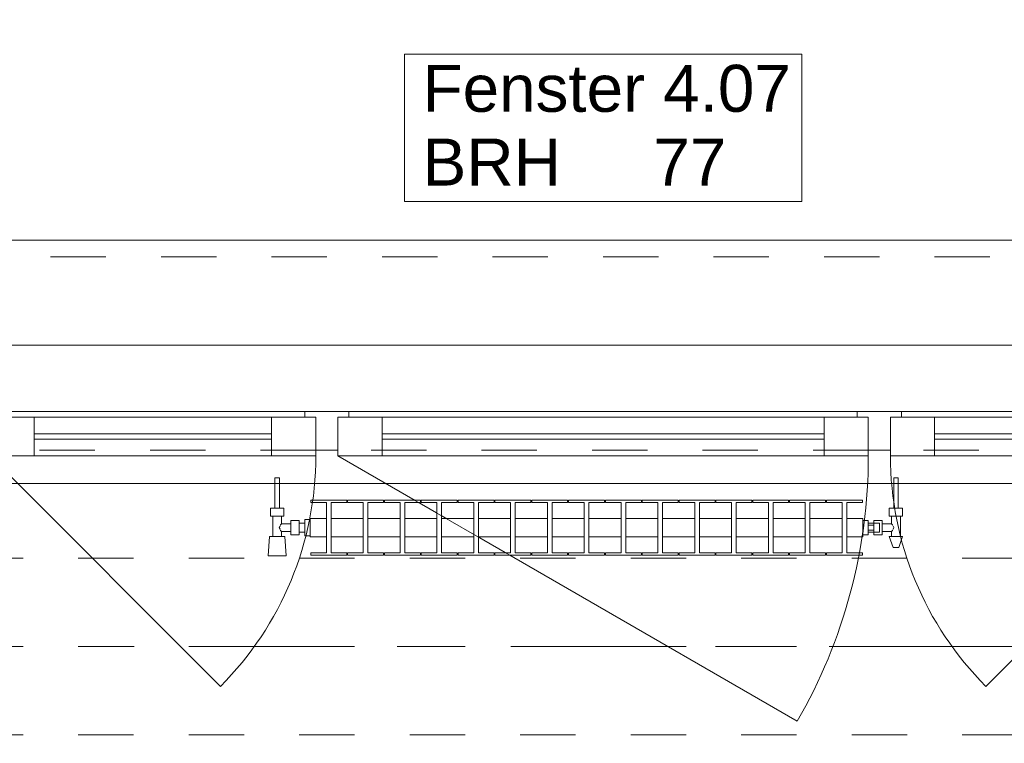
# Model space of a CAD drawing. Header units: metres. Extents: x -3.6 to 90.7, y -11.1 to 18.
# Tile 491 of 656: x 37.3 to 39.1, y 13 to 14.3. Entities that reach past the tile are written whole.
import ezdxf

# ---------------------------------------------------------------- set-up
doc = ezdxf.new("R2010")
doc.units = ezdxf.units.M
doc.header["$MEASUREMENT"] = 0
for name, pattern in [('Achse', [0.2, 0.1, -0.05, 0, -0.05]), ('Strichlinie doppelt', [0.546806, 0.264583, -0.105833, 0.070556, -0.105833]), ('Strichlinie eng', [0.115, 0.075, -0.04]), ('Untersicht', [0.1, 0.075, -0.025]), ('Wipeout_Contour', [1, 0, -1])]:
    doc.linetypes.add(name, pattern=pattern)
for name, color, linetype in [('152 - Bemaßung_ Beschriftung.Ausbau', 7, 'Continuous'), ('451 - Universal.Achsen Raster', 7, 'Continuous'), ('603 - Struktur.Bodenplatte_ Decke Roh', 7, 'Continuous'), ('604 - Struktur.Wand Aussen', 7, 'Continuous'), ('608 - Struktur.Träger', 7, 'Continuous'), ('650 - Abdeckung.Fußboden Aufbau', 7, 'Continuous'), ('801 - HKLSE.Heizung_ Klima_ Lüftung', 7, 'Continuous'), ('Neubau_653 - Abdeckung.TB Verkofferung', 7, 'Continuous')]:
    doc.layers.add(name, color=color, linetype=linetype)
doc.styles.add('ERSTELLTER_STIL_2', font='txt')
doc.dimstyles.new('ERSTELLTER_STIL__3', dxfattribs={"dimtxt": 0.1, "dimasz": 0.0532, "dimexe": 0.18, "dimexo": 0.0625, "dimgap": 0, "dimtad": 1, "dimtih": 1, "dimtoh": 1, "dimzin": 0, "dimdsep": 46, "dimtxsty": 'ERSTELLTER_STIL_2', "dimblk": 'ARROWHEAD_2', "dimblk1": 'ARROWHEAD_2', "dimblk2": 'ARROWHEAD_2', "dimcen": 0.09, "dimse1": 1, "dimse2": 1, "dimclrd": 7, "dimclre": 7, "dimclrt": 7, "dimazin": 0, "dimtfac": 1, "dimtdec": 4, "dimtmove": 0, "dimatfit": 3, "dimfxl": 1, "dimtolj": 1, "dimtzin": 0, "dimarcsym": 0})

# ---------------------------------------------------------------- blocks, each defined once
blk = doc.blocks.new('*D233')
at = {"layer": '152 - Bemaßung_ Beschriftung.Ausbau', "color": 7, "linetype": 'Continuous', "lineweight": 5}
for p, q in [((37.13, 14.8025), (37.13, 14.9075)), ((39.53, 14.8025), (39.53, 14.9075)), ((37.1502, 14.89), (37.1098, 14.82)), ((39.5502, 14.89), (39.5098, 14.82)), ((37.13, 14.855), (39.53, 14.855))]:
    blk.add_line(p, q, dxfattribs=at)
at = {"layer": '152 - Bemaßung_ Beschriftung.Ausbau', "color": 7, "lineweight": 5, "char_height": 0.1, "attachment_point": 7, "style": 'ERSTELLTER_STIL_2'}
for s, insert in [('\\A1;{\\pql;\\fArial|b0|i0|c0|p38;2,40}', (38.197, 14.875)), ('\\A1;{\\pql;\\fArial|b0|i0|c0|p38;2,01}', (38.197, 14.735))]:
    blk.add_mtext(s, dxfattribs=dict(at, insert=insert))
blk = doc.blocks.new('ARROWHEAD_2')
at = {"color": 0, "linetype": 'Continuous', "lineweight": 0}
for p, q in [((-0.378, -0.655), (0.378, 0.655)), ((0, 0), (-1, 0))]:
    blk.add_line(p, q, dxfattribs=at)
blk = doc.blocks.new('*D270')
at = {"layer": '152 - Bemaßung_ Beschriftung.Ausbau', "color": 7, "linetype": 'Continuous', "lineweight": 5}
for p, q in [((36.61, 15.3025), (36.61, 15.4075)), ((40.05, 15.3025), (40.05, 15.4075)), ((36.6302, 15.39), (36.5898, 15.32)), ((40.0702, 15.39), (40.0298, 15.32)), ((36.61, 15.355), (40.05, 15.355))]:
    blk.add_line(p, q, dxfattribs=at)
at = {"layer": '152 - Bemaßung_ Beschriftung.Ausbau', "color": 7, "lineweight": 5, "char_height": 0.1, "attachment_point": 7, "style": 'ERSTELLTER_STIL_2'}
for s, insert in [('\\A1;{\\pql;\\fArial|b0|i0|c0|p38;3,44}', (38.1211, 15.375)), ('\\A1;{\\pql;\\fArial|b0|i0|c0|p38;14}', (39.878, 15.375))]:
    blk.add_mtext(s, dxfattribs=dict(at, insert=insert))
blk = doc.blocks.new('*D309')
at = {"layer": '152 - Bemaßung_ Beschriftung.Ausbau', "color": 7, "linetype": 'Continuous', "lineweight": 5}
for p, q in [((36.68, 15.8025), (36.68, 15.9075)), ((39.98, 15.8025), (39.98, 15.9075)), ((36.7002, 15.89), (36.6598, 15.82)), ((40.0002, 15.89), (39.9598, 15.82)), ((36.68, 15.855), (39.98, 15.855))]:
    blk.add_line(p, q, dxfattribs=at)
at = {"layer": '152 - Bemaßung_ Beschriftung.Ausbau', "color": 7, "lineweight": 5, "insert": (38.197, 15.875), "char_height": 0.1, "attachment_point": 7, "style": 'ERSTELLTER_STIL_2'}
blk.add_mtext('\\A1;{\\pql;\\fArial|b0|i0|c0|p38;3,30}', dxfattribs=at)

msp = doc.modelspace()

# ---------------------------------------------------------------- linework, layer by layer
at = {"layer": '451 - Universal.Achsen Raster', "color": 160, "linetype": 'Strichlinie doppelt', "lineweight": 9, "true_color": 0x3232ff}
msp.add_line((64.935, 13.15), (-3.175, 13.15), dxfattribs=at)
at = {"layer": '603 - Struktur.Bodenplatte_ Decke Roh', "color": 7, "linetype": 'Continuous', "lineweight": 18, "flags": 128}
msp.add_lwpolyline([(-0.015, 0.005), (62.275, 0.005), (62.275, 13.695), (50.78, 13.695), (50.78, 13.455), (50.78, 13), (50.84, 13), (50.84, 8.585), (49.03, 8.585), (49.03, 8.725), (47.41, 8.725), (47.41, 13), (47.48, 13), (47.48, 13.455), (47.48, 13.695), (14.78, 13.695)], dxfattribs=at)
at = {"layer": '604 - Struktur.Wand Aussen', "color": 7, "linetype": 'Continuous', "lineweight": 9}
for p, q in [((39.43, 13.885), (37.23, 13.885)), ((37.22, 13.495), (37.6372, 13.0778)), ((39.44, 13.495), (39.0228, 13.0778))]:
    msp.add_line(p, q, dxfattribs=at)
at = {"layer": '604 - Struktur.Wand Aussen', "color": 7, "linetype": 'Strichlinie eng', "lineweight": 9}
msp.add_line((39.43, 13.855), (37.23, 13.855), dxfattribs=at)
at = {"layer": '604 - Struktur.Wand Aussen', "color": 7, "linetype": 'Continuous', "lineweight": 13}
for p, q in [((37.22, 13.565), (37.3, 13.565)), ((37.24, 13.575), (37.79, 13.575)), ((37.3, 13.565), (37.73, 13.565)), ((37.3, 13.565), (37.3, 13.495)), ((37.73, 13.495), (37.73, 13.565)), ((37.73, 13.565), (37.81, 13.565)), ((37.79, 13.565), (37.79, 13.575)), ((37.79, 13.575), (37.83, 13.575)), ((37.81, 13.565), (37.79, 13.565)), ((37.81, 13.505), (37.81, 13.565)), ((37.81, 13.565), (37.81, 13.495)), ((37.83, 13.575), (37.87, 13.575)), ((37.87, 13.565), (37.85, 13.565)), ((37.85, 13.565), (37.85, 13.505)), ((37.85, 13.495), (37.85, 13.565)), ((37.85, 13.565), (37.93, 13.565)), ((37.87, 13.575), (38.79, 13.575)), ((37.87, 13.575), (37.87, 13.565)), ((37.93, 13.565), (38.73, 13.565)), ((37.93, 13.565), (37.93, 13.495)), ((38.73, 13.495), (38.73, 13.565)), ((38.73, 13.565), (38.81, 13.565)), ((38.79, 13.565), (38.79, 13.575)), ((38.79, 13.575), (38.83, 13.575)), ((38.81, 13.565), (38.79, 13.565)), ((38.81, 13.505), (38.81, 13.565)), ((38.81, 13.565), (38.81, 13.495)), ((38.83, 13.575), (38.87, 13.575)), ((38.87, 13.565), (38.85, 13.565)), ((38.85, 13.565), (38.85, 13.505)), ((38.85, 13.495), (38.85, 13.565)), ((38.85, 13.565), (38.93, 13.565)), ((38.87, 13.575), (39.42, 13.575)), ((38.87, 13.575), (38.87, 13.565)), ((38.93, 13.565), (39.36, 13.565)), ((38.93, 13.565), (38.93, 13.495)), ((37.3, 13.535), (37.73, 13.535)), ((37.93, 13.535), (38.73, 13.535)), ((38.93, 13.535), (39.36, 13.535)), ((37.73, 13.525), (37.3, 13.525)), ((38.73, 13.525), (37.93, 13.525)), ((39.36, 13.525), (38.93, 13.525)), ((37.3, 13.495), (37.22, 13.495)), ((37.73, 13.495), (37.3, 13.495)), ((37.81, 13.495), (37.73, 13.495)), ((37.83, 13.505), (37.81, 13.505)), ((37.85, 13.505), (37.83, 13.505)), ((37.93, 13.495), (37.85, 13.495)), ((38.73, 13.495), (37.93, 13.495)), ((38.81, 13.495), (38.73, 13.495)), ((38.83, 13.505), (38.81, 13.505)), ((38.85, 13.505), (38.83, 13.505)), ((38.93, 13.495), (38.85, 13.495)), ((39.36, 13.495), (38.93, 13.495))]:
    msp.add_line(p, q, dxfattribs=at)
at = {"layer": '604 - Struktur.Wand Aussen', "color": 7, "linetype": 'Continuous', "lineweight": 9, "flags": 128}
msp.add_lwpolyline([(37.9706, 13.955), (38.6894, 13.955), (38.6894, 14.0886), (38.6894, 14.2221), (37.9706, 14.2221), (37.9706, 14.0886)], close=True, dxfattribs=at)
at = {"layer": '608 - Struktur.Träger', "color": 7, "linetype": 'Achse', "lineweight": 9}
msp.add_line((14.78, 13.15), (47.48, 13.15), dxfattribs=at)
at = {"layer": '608 - Struktur.Träger', "color": 7, "linetype": 'Untersicht', "lineweight": 13}
msp.add_line((14.78, 12.99), (47.48, 12.99), dxfattribs=at)
at = {"layer": '650 - Abdeckung.Fußboden Aufbau', "color": 7, "linetype": 'Continuous', "lineweight": 13, "flags": 128}
msp.add_lwpolyline([(39.97, 8.24), (39.97, 8.51), (40.05, 8.51), (40.05, 12.99), (39.97, 12.99), (39.97, 13.445), (36.69, 13.445), (36.69, 12.99), (36.61, 12.99), (36.61, 8.24)], dxfattribs=at)
at = {"layer": 'Neubau_653 - Abdeckung.TB Verkofferung', "color": 1, "linetype": 'Untersicht', "lineweight": 9}
msp.add_line((15.11, 13.505), (47.24, 13.505), dxfattribs=at)

# ---------------------------------------------------------------- texts
at = {"layer": '604 - Struktur.Wand Aussen', "color": 7, "lineweight": 9, "char_height": 0.085, "style": 'ERSTELLTER_STIL_2'}
for s, insert, attachment_point in [('\\A1;{\\pql;\\pt0;\\fArial|b0|i0|c0|p38;Fenster 4.07}', (38.0032, 14.1163), 7), ('\\A1;{\\pql;\\pt0;\\fArial|b0|i0|c0|p38;}', (38.5499, 14.0886), 1), ('\\A1;{\\pql;\\pt0;\\fArial|b0|i0|c0|p38;BRH}', (38.0032, 14.0691), 1), ('\\A1;{\\pql;\\pt0,0.05;\\fArial|b0|i0|c0|p38;77\\fArial|b0|i0|c0|p38;\\A1{\\H.66x;\\S^  ;}\\fArial|b0|i0|c0|p38;\\fArial|b0|i0|c0|p38;\\A1{\\H.66x;\\S^  ;}}', (38.4209, 14.0691), 1)]:
    msp.add_mtext(s, dxfattribs=dict(at, insert=insert, attachment_point=attachment_point))

# ---------------------------------------------------------------- dimensions: what is measured, and where the dimension line sits
at = {"layer": '152 - Bemaßung_ Beschriftung.Ausbau', "color": 7, "linetype": 'Continuous', "lineweight": 5}
dim = msp.add_linear_dim(base=(39.53, 14.855), p1=(37.13, 13.575), p2=(39.53, 13.575), dimstyle='ERSTELLTER_STIL__3', dxfattribs=at)
dim.commit()
dim.dimension.update_dxf_attribs({"geometry": '*D233', "text_midpoint": (38.3269, 14.925), "dimtype": 160})

# ---------------------------------------------------------------- next in the draw order: wipeouts: each hides what was drawn before it
at = {"color": 254, "linetype": 'Wipeout_Contour', "lineweight": 0, "ltscale": 9898.387919}
msp.add_wipeout([(37.8, 13.3817), (37.8, 13.3483), (37.8292, 13.3483), (37.8292, 13.3192), (37.8008, 13.3192), (37.8008, 13.315), (37.8658, 13.315), (37.8658, 13.3192), (37.8375, 13.3192), (37.8375, 13.3483), (37.8958, 13.3483), (37.8958, 13.3192), (37.8675, 13.3192), (37.8675, 13.315), (37.9325, 13.315), (37.9325, 13.3192), (37.9042, 13.3192), (37.9042, 13.3483), (37.9625, 13.3483), (37.9625, 13.3192), (37.9342, 13.3192), (37.9342, 13.315), (37.9992, 13.315), (37.9992, 13.3192), (37.9708, 13.3192), (37.9708, 13.3483), (38.0292, 13.3483), (38.0292, 13.3192), (38.0008, 13.3192), (38.0008, 13.315), (38.0658, 13.315), (38.0658, 13.3192), (38.0375, 13.3192), (38.0375, 13.3483), (38.0958, 13.3483), (38.0958, 13.3192), (38.0675, 13.3192), (38.0675, 13.315), (38.1325, 13.315), (38.1325, 13.3192), (38.1042, 13.3192), (38.1042, 13.3483), (38.1625, 13.3483), (38.1625, 13.3192), (38.1342, 13.3192), (38.1342, 13.315), (38.1992, 13.315), (38.1992, 13.3192), (38.1708, 13.3192), (38.1708, 13.3483), (38.2292, 13.3483), (38.2292, 13.3192), (38.2008, 13.3192), (38.2008, 13.315), (38.2658, 13.315), (38.2658, 13.3192), (38.2375, 13.3192), (38.2375, 13.3483), (38.2958, 13.3483), (38.2958, 13.3192), (38.2675, 13.3192), (38.2675, 13.315), (38.3325, 13.315), (38.3325, 13.3192), (38.3042, 13.3192), (38.3042, 13.3483), (38.3625, 13.3483), (38.3625, 13.3192), (38.3342, 13.3192), (38.3342, 13.315), (38.3992, 13.315), (38.3992, 13.3192), (38.3708, 13.3192), (38.3708, 13.3483), (38.4292, 13.3483), (38.4292, 13.3192), (38.4008, 13.3192), (38.4008, 13.315), (38.4658, 13.315), (38.4658, 13.3192), (38.4375, 13.3192), (38.4375, 13.3483), (38.4958, 13.3483), (38.4958, 13.3192), (38.4675, 13.3192), (38.4675, 13.315), (38.5325, 13.315), (38.5325, 13.3192), (38.5042, 13.3192), (38.5042, 13.3483), (38.5625, 13.3483), (38.5625, 13.3192), (38.5342, 13.3192), (38.5342, 13.315), (38.5992, 13.315), (38.5992, 13.3192), (38.5708, 13.3192), (38.5708, 13.3483), (38.6292, 13.3483), (38.6292, 13.3192), (38.6008, 13.3192), (38.6008, 13.315), (38.6658, 13.315), (38.6658, 13.3192), (38.6375, 13.3192), (38.6375, 13.3483), (38.6958, 13.3483), (38.6958, 13.3192), (38.6675, 13.3192), (38.6675, 13.315), (38.7325, 13.315), (38.7325, 13.3192), (38.7042, 13.3192), (38.7042, 13.3483), (38.7625, 13.3483), (38.7625, 13.3192), (38.7342, 13.3192), (38.7342, 13.315), (38.7992, 13.315), (38.7992, 13.3192), (38.7708, 13.3192), (38.7708, 13.3483), (38.8, 13.3483), (38.8, 13.3817), (38.7708, 13.3817), (38.7708, 13.4108), (38.7992, 13.4108), (38.7992, 13.415), (38.7342, 13.415), (38.7342, 13.4108), (38.7625, 13.4108), (38.7625, 13.3817), (38.7042, 13.3817), (38.7042, 13.4108), (38.7325, 13.4108), (38.7325, 13.415), (38.6675, 13.415), (38.6675, 13.4108), (38.6958, 13.4108), (38.6958, 13.3817), (38.6375, 13.3817), (38.6375, 13.4108), (38.6658, 13.4108), (38.6658, 13.415), (38.6008, 13.415), (38.6008, 13.4108), (38.6292, 13.4108), (38.6292, 13.3817), (38.5708, 13.3817), (38.5708, 13.4108), (38.5992, 13.4108), (38.5992, 13.415), (38.5342, 13.415), (38.5342, 13.4108), (38.5625, 13.4108), (38.5625, 13.3817), (38.5042, 13.3817), (38.5042, 13.4108), (38.5325, 13.4108), (38.5325, 13.415), (38.4675, 13.415), (38.4675, 13.4108), (38.4958, 13.4108), (38.4958, 13.3817), (38.4375, 13.3817), (38.4375, 13.4108), (38.4658, 13.4108), (38.4658, 13.415), (38.4008, 13.415), (38.4008, 13.4108), (38.4292, 13.4108), (38.4292, 13.3817), (38.3708, 13.3817), (38.3708, 13.4108), (38.3992, 13.4108), (38.3992, 13.415), (38.3342, 13.415), (38.3342, 13.4108), (38.3625, 13.4108), (38.3625, 13.3817), (38.3042, 13.3817), (38.3042, 13.4108), (38.3325, 13.4108), (38.3325, 13.415), (38.2675, 13.415), (38.2675, 13.4108), (38.2958, 13.4108), (38.2958, 13.3817), (38.2375, 13.3817), (38.2375, 13.4108), (38.2658, 13.4108), (38.2658, 13.415), (38.2008, 13.415), (38.2008, 13.4108), (38.2292, 13.4108), (38.2292, 13.3817), (38.1708, 13.3817), (38.1708, 13.4108), (38.1992, 13.4108), (38.1992, 13.415), (38.1342, 13.415), (38.1342, 13.4108), (38.1625, 13.4108), (38.1625, 13.3817), (38.1042, 13.3817), (38.1042, 13.4108), (38.1325, 13.4108), (38.1325, 13.415), (38.0675, 13.415), (38.0675, 13.4108), (38.0958, 13.4108), (38.0958, 13.3817), (38.0375, 13.3817), (38.0375, 13.4108), (38.0658, 13.4108), (38.0658, 13.415), (38.0008, 13.415), (38.0008, 13.4108), (38.0292, 13.4108), (38.0292, 13.3817), (37.9708, 13.3817), (37.9708, 13.4108), (37.9992, 13.4108), (37.9992, 13.415), (37.9342, 13.415), (37.9342, 13.4108), (37.9625, 13.4108), (37.9625, 13.3817), (37.9042, 13.3817), (37.9042, 13.4108), (37.9325, 13.4108), (37.9325, 13.415), (37.8675, 13.415), (37.8675, 13.4108), (37.8958, 13.4108), (37.8958, 13.3817), (37.8375, 13.3817), (37.8375, 13.4108), (37.8658, 13.4108), (37.8658, 13.415), (37.8008, 13.415), (37.8008, 13.4108), (37.8292, 13.4108), (37.8292, 13.3817)], dxfattribs=at).dxf.layer = '801 - HKLSE.Heizung_ Klima_ Lüftung'

# ---------------------------------------------------------------- next in the draw order: linework, layer by layer
at = {"layer": '604 - Struktur.Wand Aussen', "color": 7, "linetype": 'Continuous', "lineweight": 9}
msp.add_line((37.85, 13.495), (38.6814, 13.015), dxfattribs=at)
at = {"layer": '801 - HKLSE.Heizung_ Klima_ Lüftung', "color": 7, "linetype": 'Continuous', "lineweight": 5}
for p, q in [((37.8292, 13.4108), (37.8292, 13.3192)), ((37.8375, 13.3192), (37.8375, 13.4108)), ((37.8375, 13.4108), (37.8658, 13.4108)), ((37.8658, 13.4108), (37.8658, 13.415)), ((37.8675, 13.415), (37.8675, 13.4108)), ((37.9325, 13.415), (37.8675, 13.415)), ((37.8675, 13.415), (37.8675, 13.4108)), ((37.8675, 13.4108), (37.8958, 13.4108)), ((37.8958, 13.4108), (37.8958, 13.3192)), ((37.9042, 13.3192), (37.9042, 13.4108)), ((37.9042, 13.4108), (37.9325, 13.4108)), ((37.9325, 13.4108), (37.9325, 13.415)), ((37.9325, 13.4108), (37.9325, 13.415)), ((37.9992, 13.415), (37.9342, 13.415)), ((37.9342, 13.415), (37.9342, 13.4108)), ((37.9342, 13.4108), (37.9625, 13.4108)), ((37.9625, 13.4108), (37.9625, 13.3192)), ((37.9708, 13.3192), (37.9708, 13.4108)), ((37.9708, 13.4108), (37.9992, 13.4108)), ((37.9992, 13.4108), (37.9992, 13.415)), ((37.9992, 13.4108), (37.9992, 13.415)), ((38.0658, 13.415), (38.0008, 13.415)), ((38.0008, 13.415), (38.0008, 13.4108)), ((38.0008, 13.4108), (38.0292, 13.4108)), ((38.0292, 13.4108), (38.0292, 13.3192)), ((38.0375, 13.3192), (38.0375, 13.4108)), ((38.0375, 13.4108), (38.0658, 13.4108)), ((38.0658, 13.4108), (38.0658, 13.415)), ((38.0675, 13.415), (38.0675, 13.4108)), ((38.1325, 13.415), (38.0675, 13.415)), ((38.0675, 13.415), (38.0675, 13.4108)), ((38.0675, 13.4108), (38.0958, 13.4108)), ((38.0958, 13.4108), (38.0958, 13.3192)), ((38.1042, 13.3192), (38.1042, 13.4108)), ((38.1042, 13.4108), (38.1325, 13.4108)), ((38.1325, 13.4108), (38.1325, 13.415)), ((38.1325, 13.4108), (38.1325, 13.415)), ((38.1992, 13.415), (38.1342, 13.415)), ((38.1342, 13.415), (38.1342, 13.4108)), ((38.1342, 13.4108), (38.1625, 13.4108)), ((38.1625, 13.4108), (38.1625, 13.3192)), ((38.1708, 13.3192), (38.1708, 13.4108)), ((38.1708, 13.4108), (38.1992, 13.4108)), ((38.1992, 13.4108), (38.1992, 13.415)), ((38.2008, 13.415), (38.2008, 13.4108)), ((38.2658, 13.415), (38.2008, 13.415)), ((38.2008, 13.415), (38.2008, 13.4108)), ((38.2008, 13.4108), (38.2292, 13.4108)), ((38.2292, 13.4108), (38.2292, 13.3192)), ((38.2375, 13.3192), (38.2375, 13.4108)), ((38.2375, 13.4108), (38.2658, 13.4108)), ((38.2658, 13.4108), (38.2658, 13.415)), ((38.3325, 13.415), (38.2675, 13.415)), ((38.2675, 13.415), (38.2675, 13.4108)), ((38.2675, 13.4108), (38.2958, 13.4108)), ((38.2958, 13.4108), (38.2958, 13.3192)), ((38.3042, 13.3192), (38.3042, 13.4108)), ((38.3042, 13.4108), (38.3325, 13.4108)), ((38.3325, 13.4108), (38.3325, 13.415)), ((38.3325, 13.4108), (38.3325, 13.415)), ((38.3992, 13.415), (38.3342, 13.415)), ((38.3342, 13.415), (38.3342, 13.4108)), ((38.3342, 13.4108), (38.3625, 13.4108)), ((38.3625, 13.4108), (38.3625, 13.3192)), ((38.3708, 13.3192), (38.3708, 13.4108)), ((38.3708, 13.4108), (38.3992, 13.4108)), ((38.3992, 13.4108), (38.3992, 13.415)), ((38.3992, 13.4108), (38.3992, 13.415)), ((38.4008, 13.415), (38.4008, 13.4108)), ((38.4658, 13.415), (38.4008, 13.415)), ((38.4008, 13.415), (38.4008, 13.4108)), ((38.4008, 13.4108), (38.4292, 13.4108)), ((38.4292, 13.4108), (38.4292, 13.3192)), ((38.4375, 13.3192), (38.4375, 13.4108)), ((38.4375, 13.4108), (38.4658, 13.4108)), ((38.4658, 13.4108), (38.4658, 13.415)), ((38.5325, 13.415), (38.4675, 13.415)), ((38.4675, 13.415), (38.4675, 13.4108)), ((38.4675, 13.4108), (38.4958, 13.4108)), ((38.4958, 13.4108), (38.4958, 13.3192)), ((38.5042, 13.3192), (38.5042, 13.4108)), ((38.5042, 13.4108), (38.5325, 13.4108)), ((38.5325, 13.4108), (38.5325, 13.415)), ((38.5992, 13.415), (38.5342, 13.415)), ((38.5342, 13.415), (38.5342, 13.4108)), ((38.5342, 13.4108), (38.5625, 13.4108)), ((38.5625, 13.4108), (38.5625, 13.3192)), ((38.5708, 13.3192), (38.5708, 13.4108)), ((38.5708, 13.4108), (38.5992, 13.4108)), ((38.5992, 13.4108), (38.5992, 13.415)), ((38.5992, 13.4108), (38.5992, 13.415)), ((38.6008, 13.415), (38.6008, 13.4108)), ((38.6658, 13.415), (38.6008, 13.415)), ((38.6008, 13.415), (38.6008, 13.4108)), ((38.6008, 13.4108), (38.6292, 13.4108)), ((38.6292, 13.4108), (38.6292, 13.3192)), ((38.6375, 13.3192), (38.6375, 13.4108)), ((38.6375, 13.4108), (38.6658, 13.4108)), ((38.6658, 13.4108), (38.6658, 13.415)), ((38.6675, 13.415), (38.6675, 13.4108)), ((38.7325, 13.415), (38.6675, 13.415)), ((38.6675, 13.415), (38.6675, 13.4108)), ((38.6675, 13.4108), (38.6958, 13.4108)), ((38.6958, 13.4108), (38.6958, 13.3192)), ((38.7042, 13.3192), (38.7042, 13.4108)), ((38.7042, 13.4108), (38.7325, 13.4108)), ((38.7325, 13.4108), (38.7325, 13.415)), ((38.7325, 13.4108), (38.7325, 13.415)), ((38.7342, 13.415), (38.7342, 13.4108)), ((38.7342, 13.415), (38.7342, 13.4108)), ((38.7342, 13.4108), (38.7625, 13.4108)), ((38.7625, 13.4108), (38.7625, 13.3192)), ((38.7708, 13.3192), (38.7708, 13.4108)), ((37.8375, 13.3817), (37.8958, 13.3817)), ((37.9042, 13.3817), (37.9625, 13.3817)), ((37.9708, 13.3817), (38.0292, 13.3817)), ((38.0375, 13.3817), (38.0958, 13.3817)), ((38.1042, 13.3817), (38.1625, 13.3817)), ((38.1708, 13.3817), (38.2292, 13.3817)), ((38.2375, 13.3817), (38.2958, 13.3817)), ((38.3042, 13.3817), (38.3625, 13.3817)), ((38.3708, 13.3817), (38.4292, 13.3817)), ((38.4375, 13.3817), (38.4958, 13.3817)), ((38.5042, 13.3817), (38.5625, 13.3817)), ((38.5708, 13.3817), (38.6292, 13.3817)), ((38.6375, 13.3817), (38.6958, 13.3817)), ((38.7042, 13.3817), (38.7625, 13.3817)), ((37.8375, 13.3483), (37.8958, 13.3483)), ((37.9042, 13.3483), (37.9625, 13.3483)), ((37.9708, 13.3483), (38.0292, 13.3483)), ((38.0375, 13.3483), (38.0958, 13.3483)), ((38.1042, 13.3483), (38.1625, 13.3483)), ((38.1708, 13.3483), (38.2292, 13.3483)), ((38.2375, 13.3483), (38.2958, 13.3483)), ((38.3042, 13.3483), (38.3625, 13.3483)), ((38.3708, 13.3483), (38.4292, 13.3483)), ((38.4375, 13.3483), (38.4958, 13.3483)), ((38.5042, 13.3483), (38.5625, 13.3483)), ((38.5708, 13.3483), (38.6292, 13.3483)), ((38.6375, 13.3483), (38.6958, 13.3483)), ((38.7042, 13.3483), (38.7625, 13.3483)), ((37.8658, 13.3192), (37.8375, 13.3192)), ((37.8658, 13.315), (37.8658, 13.3192)), ((37.8675, 13.3192), (37.8675, 13.315)), ((37.8958, 13.3192), (37.8675, 13.3192)), ((37.8675, 13.3192), (37.8675, 13.315)), ((37.8675, 13.315), (37.9325, 13.315)), ((37.8675, 13.315), (37.9325, 13.315)), ((37.9325, 13.3192), (37.9042, 13.3192)), ((37.9325, 13.315), (37.9325, 13.3192)), ((37.9325, 13.315), (37.9325, 13.3192)), ((37.9625, 13.3192), (37.9342, 13.3192)), ((37.9342, 13.3192), (37.9342, 13.315)), ((37.9342, 13.315), (37.9992, 13.315)), ((37.9342, 13.315), (37.9992, 13.315)), ((37.9992, 13.3192), (37.9708, 13.3192)), ((37.9992, 13.315), (37.9992, 13.3192)), ((37.9992, 13.315), (37.9992, 13.3192)), ((38.0292, 13.3192), (38.0008, 13.3192)), ((38.0008, 13.3192), (38.0008, 13.315)), ((38.0008, 13.315), (38.0658, 13.315)), ((38.0008, 13.315), (38.0658, 13.315)), ((38.0658, 13.3192), (38.0375, 13.3192)), ((38.0658, 13.315), (38.0658, 13.3192)), ((38.0675, 13.3192), (38.0675, 13.315)), ((38.0958, 13.3192), (38.0675, 13.3192)), ((38.0675, 13.3192), (38.0675, 13.315)), ((38.0675, 13.315), (38.1325, 13.315)), ((38.0675, 13.315), (38.1325, 13.315)), ((38.1325, 13.3192), (38.1042, 13.3192)), ((38.1325, 13.315), (38.1325, 13.3192)), ((38.1325, 13.315), (38.1325, 13.3192)), ((38.1625, 13.3192), (38.1342, 13.3192)), ((38.1342, 13.3192), (38.1342, 13.315)), ((38.1342, 13.315), (38.1992, 13.315)), ((38.1342, 13.315), (38.1992, 13.315)), ((38.1992, 13.3192), (38.1708, 13.3192)), ((38.1992, 13.315), (38.1992, 13.3192)), ((38.2008, 13.3192), (38.2008, 13.315)), ((38.2292, 13.3192), (38.2008, 13.3192)), ((38.2008, 13.3192), (38.2008, 13.315)), ((38.2008, 13.315), (38.2658, 13.315)), ((38.2008, 13.315), (38.2658, 13.315)), ((38.2658, 13.3192), (38.2375, 13.3192)), ((38.2658, 13.315), (38.2658, 13.3192)), ((38.2958, 13.3192), (38.2675, 13.3192)), ((38.2675, 13.3192), (38.2675, 13.315)), ((38.2675, 13.315), (38.3325, 13.315)), ((38.2675, 13.315), (38.3325, 13.315)), ((38.3325, 13.3192), (38.3042, 13.3192)), ((38.3325, 13.315), (38.3325, 13.3192)), ((38.3325, 13.315), (38.3325, 13.3192)), ((38.3625, 13.3192), (38.3342, 13.3192)), ((38.3342, 13.3192), (38.3342, 13.315)), ((38.3342, 13.315), (38.3992, 13.315)), ((38.3342, 13.315), (38.3992, 13.315)), ((38.3992, 13.3192), (38.3708, 13.3192)), ((38.3992, 13.315), (38.3992, 13.3192)), ((38.3992, 13.315), (38.3992, 13.3192)), ((38.4008, 13.3192), (38.4008, 13.315)), ((38.4292, 13.3192), (38.4008, 13.3192)), ((38.4008, 13.3192), (38.4008, 13.315)), ((38.4008, 13.315), (38.4658, 13.315)), ((38.4008, 13.315), (38.4658, 13.315)), ((38.4658, 13.3192), (38.4375, 13.3192)), ((38.4658, 13.315), (38.4658, 13.3192)), ((38.4958, 13.3192), (38.4675, 13.3192)), ((38.4675, 13.3192), (38.4675, 13.315)), ((38.4675, 13.315), (38.5325, 13.315)), ((38.4675, 13.315), (38.5325, 13.315)), ((38.5325, 13.3192), (38.5042, 13.3192)), ((38.5325, 13.315), (38.5325, 13.3192)), ((38.5625, 13.3192), (38.5342, 13.3192)), ((38.5342, 13.3192), (38.5342, 13.315)), ((38.5342, 13.315), (38.5992, 13.315)), ((38.5342, 13.315), (38.5992, 13.315)), ((38.5992, 13.3192), (38.5708, 13.3192)), ((38.5992, 13.315), (38.5992, 13.3192)), ((38.5992, 13.315), (38.5992, 13.3192)), ((38.6008, 13.3192), (38.6008, 13.315)), ((38.6292, 13.3192), (38.6008, 13.3192)), ((38.6008, 13.3192), (38.6008, 13.315)), ((38.6008, 13.315), (38.6658, 13.315)), ((38.6008, 13.315), (38.6658, 13.315)), ((38.6658, 13.3192), (38.6375, 13.3192)), ((38.6658, 13.315), (38.6658, 13.3192)), ((38.6675, 13.3192), (38.6675, 13.315)), ((38.6958, 13.3192), (38.6675, 13.3192)), ((38.6675, 13.3192), (38.6675, 13.315)), ((38.6675, 13.315), (38.7325, 13.315)), ((38.6675, 13.315), (38.7325, 13.315)), ((38.7325, 13.3192), (38.7042, 13.3192)), ((38.7325, 13.315), (38.7325, 13.3192)), ((38.7325, 13.315), (38.7325, 13.3192)), ((38.7342, 13.3192), (38.7342, 13.315)), ((38.7625, 13.3192), (38.7342, 13.3192)), ((38.7342, 13.3192), (38.7342, 13.315)), ((38.7342, 13.315), (38.7992, 13.315)), ((38.7342, 13.315), (38.7992, 13.315)), ((38.7992, 13.3192), (38.7708, 13.3192)), ((38.7992, 13.315), (38.7992, 13.3192))]:
    msp.add_line(p, q, dxfattribs=at)

# ---------------------------------------------------------------- next in the draw order: wipeouts: each hides what was drawn before it
at = {"color": 254, "linetype": 'Wipeout_Contour', "lineweight": 0, "ltscale": 1282.261809}
msp.add_wipeout([(37.8, 13.3503), (37.8, 13.3797), (37.79, 13.3797), (37.79, 13.373), (37.78, 13.373), (37.78, 13.378), (37.765, 13.378), (37.765, 13.372), (37.748, 13.372), (37.748, 13.386), (37.752, 13.386), (37.752, 13.4), (37.744, 13.4), (37.744, 13.455), (37.736, 13.455), (37.736, 13.4), (37.728, 13.4), (37.728, 13.386), (37.732, 13.386), (37.732, 13.349), (37.726, 13.349), (37.724, 13.314), (37.756, 13.314), (37.754, 13.349), (37.748, 13.349), (37.748, 13.358), (37.765, 13.358), (37.765, 13.352), (37.78, 13.352), (37.78, 13.357), (37.79, 13.357), (37.79, 13.3503)], dxfattribs=at).dxf.layer = '801 - HKLSE.Heizung_ Klima_ Lüftung'
at = {"color": 254, "linetype": 'Wipeout_Contour', "lineweight": 0, "ltscale": 1310.769413}
msp.add_wipeout([(38.8, 13.352), (38.81, 13.352), (38.81, 13.357), (38.82, 13.357), (38.82, 13.352), (38.835, 13.352), (38.835, 13.358), (38.852, 13.358), (38.852, 13.349), (38.848, 13.349), (38.855, 13.329), (38.865, 13.329), (38.872, 13.349), (38.868, 13.349), (38.868, 13.386), (38.872, 13.386), (38.872, 13.4), (38.864, 13.4), (38.864, 13.455), (38.856, 13.455), (38.856, 13.4), (38.848, 13.4), (38.848, 13.386), (38.852, 13.386), (38.852, 13.372), (38.835, 13.372), (38.835, 13.378), (38.82, 13.378), (38.82, 13.373), (38.81, 13.373), (38.81, 13.378), (38.8, 13.378)], dxfattribs=at).dxf.layer = '801 - HKLSE.Heizung_ Klima_ Lüftung'

# ---------------------------------------------------------------- next in the draw order: linework, layer by layer
at = {"layer": '604 - Struktur.Wand Aussen', "color": 7, "linetype": 'Continuous', "lineweight": 9}
msp.add_line((39.52, 13.445), (37.14, 13.445), dxfattribs=at)
at = {"layer": '604 - Struktur.Wand Aussen', "color": 7, "linetype": 'Strichlinie eng', "lineweight": 9}
msp.add_line((39.52, 13.445), (37.14, 13.445), dxfattribs=at)
at = {"layer": '604 - Struktur.Wand Aussen', "color": 7, "linetype": 'Continuous', "lineweight": 9}
for centre, radius, start, end in [((37.22, 13.495), 0.59, 315, 0), ((37.85, 13.495), 0.96, 330, 0), ((39.44, 13.495), 0.59, 180, 225)]:
    msp.add_arc(centre, radius, start, end, dxfattribs=at)
at = {"layer": '608 - Struktur.Träger', "color": 7, "linetype": 'Untersicht', "lineweight": 13}
msp.add_line((14.78, 13.31), (47.48, 13.31), dxfattribs=at)
at = {"layer": '801 - HKLSE.Heizung_ Klima_ Lüftung', "color": 7, "linetype": 'Continuous', "lineweight": 5}
for p, q in [((37.7372, 13.455), (37.736, 13.455)), ((37.736, 13.455), (37.736, 13.4)), ((37.74, 13.455), (37.7372, 13.455)), ((37.7428, 13.455), (37.74, 13.455)), ((37.744, 13.455), (37.7428, 13.455)), ((37.744, 13.455), (37.744, 13.4)), ((38.856, 13.455), (38.8572, 13.455)), ((38.856, 13.455), (38.856, 13.4)), ((38.8572, 13.455), (38.86, 13.455)), ((38.86, 13.455), (38.8628, 13.455)), ((38.8628, 13.455), (38.864, 13.455)), ((38.864, 13.455), (38.864, 13.4)), ((37.8008, 13.415), (37.8008, 13.4108)), ((37.8658, 13.415), (37.8008, 13.415)), ((37.8008, 13.415), (37.8008, 13.4108)), ((37.8008, 13.4108), (37.8292, 13.4108)), ((38.7992, 13.415), (38.7342, 13.415)), ((38.7708, 13.4108), (38.7992, 13.4108)), ((38.7992, 13.4108), (38.7992, 13.415)), ((37.734, 13.4), (37.728, 13.4)), ((37.728, 13.4), (37.728, 13.386)), ((37.734, 13.386), (37.728, 13.386)), ((37.732, 13.386), (37.732, 13.349)), ((37.746, 13.4), (37.734, 13.4)), ((37.746, 13.386), (37.734, 13.386)), ((37.7372, 13.4), (37.736, 13.4)), ((37.74, 13.4), (37.7372, 13.4)), ((37.7428, 13.4), (37.74, 13.4)), ((37.744, 13.4), (37.7428, 13.4)), ((37.752, 13.4), (37.746, 13.4)), ((37.752, 13.386), (37.746, 13.386)), ((37.748, 13.386), (37.748, 13.372)), ((37.752, 13.4), (37.752, 13.386)), ((38.848, 13.4), (38.854, 13.4)), ((38.848, 13.4), (38.848, 13.386)), ((38.848, 13.386), (38.854, 13.386)), ((38.852, 13.386), (38.852, 13.372)), ((38.854, 13.4), (38.866, 13.4)), ((38.854, 13.386), (38.866, 13.386)), ((38.856, 13.4), (38.8572, 13.4)), ((38.8572, 13.4), (38.86, 13.4)), ((38.86, 13.4), (38.8628, 13.4)), ((38.8628, 13.4), (38.864, 13.4)), ((38.866, 13.4), (38.872, 13.4)), ((38.866, 13.386), (38.872, 13.386)), ((38.868, 13.386), (38.868, 13.349)), ((38.872, 13.4), (38.872, 13.386)), ((37.7453, 13.3679), (37.7439, 13.365)), ((37.7463, 13.3699), (37.7458, 13.3689)), ((37.748, 13.372), (37.7463, 13.3699)), ((37.748, 13.372), (37.765, 13.372)), ((37.765, 13.378), (37.765, 13.3715)), ((37.765, 13.378), (37.78, 13.378)), ((37.765, 13.3715), (37.765, 13.3585)), ((37.78, 13.378), (37.78, 13.3715)), ((37.78, 13.373), (37.79, 13.373)), ((37.78, 13.3715), (37.78, 13.3585)), ((37.79, 13.3797), (37.79, 13.365)), ((37.79, 13.3797), (37.8, 13.3797)), ((37.79, 13.3797), (37.79, 13.365)), ((37.79, 13.3797), (37.8, 13.3797)), ((37.79, 13.373), (37.79, 13.3707)), ((37.79, 13.3707), (37.79, 13.365)), ((37.8, 13.3817), (37.8, 13.3768)), ((37.8, 13.3817), (37.8292, 13.3817)), ((37.8, 13.3768), (37.8, 13.365)), ((38.7708, 13.3817), (38.8, 13.3817)), ((38.8, 13.3817), (38.8, 13.3768)), ((38.8, 13.378), (38.81, 13.378)), ((38.8, 13.3768), (38.8, 13.365)), ((38.81, 13.378), (38.81, 13.365)), ((38.82, 13.373), (38.81, 13.373)), ((38.81, 13.3693), (38.82, 13.3693)), ((38.82, 13.373), (38.82, 13.378)), ((38.82, 13.378), (38.82, 13.3715)), ((38.835, 13.378), (38.82, 13.378)), ((38.82, 13.373), (38.82, 13.3707)), ((38.82, 13.373), (38.83, 13.373)), ((38.82, 13.373), (38.82, 13.3707)), ((38.82, 13.3715), (38.82, 13.3693)), ((38.82, 13.3707), (38.82, 13.365)), ((38.82, 13.3707), (38.82, 13.3693)), ((38.82, 13.3693), (38.82, 13.365)), ((38.83, 13.373), (38.83, 13.3707)), ((38.83, 13.3707), (38.83, 13.365)), ((38.835, 13.378), (38.835, 13.3715)), ((38.852, 13.372), (38.835, 13.372)), ((38.835, 13.3715), (38.835, 13.3585)), ((38.852, 13.372), (38.8537, 13.3699)), ((38.8537, 13.3699), (38.8542, 13.3689)), ((38.8547, 13.3679), (38.8561, 13.365)), ((37.726, 13.349), (37.724, 13.314)), ((37.7301, 13.349), (37.726, 13.349)), ((37.74, 13.349), (37.7301, 13.349)), ((37.7499, 13.349), (37.74, 13.349)), ((37.7439, 13.365), (37.7453, 13.3621)), ((37.7458, 13.3611), (37.7463, 13.3601)), ((37.7463, 13.3601), (37.748, 13.358)), ((37.748, 13.358), (37.748, 13.349)), ((37.748, 13.358), (37.765, 13.358)), ((37.754, 13.349), (37.7499, 13.349)), ((37.754, 13.349), (37.756, 13.314)), ((37.765, 13.3585), (37.765, 13.352)), ((37.765, 13.352), (37.78, 13.352)), ((37.78, 13.3585), (37.78, 13.352)), ((37.78, 13.357), (37.79, 13.357)), ((37.79, 13.365), (37.79, 13.3503)), ((37.79, 13.365), (37.79, 13.3503)), ((37.79, 13.365), (37.79, 13.3593)), ((37.79, 13.3593), (37.79, 13.357)), ((37.79, 13.3503), (37.8, 13.3503)), ((37.79, 13.3503), (37.8, 13.3503)), ((37.79, 13.3503), (37.8, 13.3503)), ((37.79, 13.3503), (37.8, 13.3503)), ((37.8, 13.365), (37.8, 13.3532)), ((37.8, 13.3532), (37.8, 13.3483)), ((37.8, 13.3483), (37.8292, 13.3483)), ((38.7708, 13.3483), (38.8, 13.3483)), ((38.8, 13.365), (38.8, 13.3532)), ((38.8, 13.3532), (38.8, 13.3483)), ((38.8, 13.352), (38.81, 13.352)), ((38.8, 13.352), (38.81, 13.352)), ((38.8, 13.352), (38.81, 13.352)), ((38.8, 13.352), (38.81, 13.352)), ((38.81, 13.365), (38.81, 13.352)), ((38.81, 13.3607), (38.82, 13.3607)), ((38.82, 13.357), (38.81, 13.357)), ((38.82, 13.365), (38.82, 13.3607)), ((38.82, 13.365), (38.82, 13.3593)), ((38.82, 13.3607), (38.82, 13.3585)), ((38.82, 13.3607), (38.82, 13.3593)), ((38.82, 13.3593), (38.82, 13.357)), ((38.82, 13.3593), (38.82, 13.357)), ((38.82, 13.3585), (38.82, 13.352)), ((38.82, 13.357), (38.83, 13.357)), ((38.82, 13.352), (38.82, 13.357)), ((38.835, 13.352), (38.82, 13.352)), ((38.83, 13.365), (38.83, 13.3593)), ((38.83, 13.3593), (38.83, 13.357)), ((38.835, 13.3585), (38.835, 13.352)), ((38.852, 13.358), (38.835, 13.358)), ((38.848, 13.349), (38.8515, 13.349)), ((38.848, 13.349), (38.855, 13.329)), ((38.8515, 13.349), (38.86, 13.349)), ((38.8537, 13.3601), (38.852, 13.358)), ((38.852, 13.358), (38.852, 13.349)), ((38.8542, 13.3611), (38.8537, 13.3601)), ((38.8561, 13.365), (38.8547, 13.3621)), ((38.86, 13.349), (38.8685, 13.349)), ((38.872, 13.349), (38.865, 13.329)), ((38.8685, 13.349), (38.872, 13.349)), ((37.7287, 13.314), (37.724, 13.314)), ((37.724, 13.314), (37.7287, 13.314)), ((37.74, 13.314), (37.7287, 13.314)), ((37.7287, 13.314), (37.74, 13.314)), ((37.7513, 13.314), (37.74, 13.314)), ((37.74, 13.314), (37.7513, 13.314)), ((37.7513, 13.314), (37.756, 13.314)), ((37.756, 13.314), (37.7513, 13.314)), ((37.8008, 13.3192), (37.8008, 13.315)), ((37.8292, 13.3192), (37.8008, 13.3192)), ((37.8008, 13.3192), (37.8008, 13.315)), ((37.8008, 13.315), (37.8658, 13.315)), ((37.8008, 13.315), (37.8658, 13.315)), ((38.855, 13.329), (38.8565, 13.329)), ((38.8565, 13.329), (38.86, 13.329)), ((38.86, 13.329), (38.8635, 13.329)), ((38.8635, 13.329), (38.865, 13.329))]:
    msp.add_line(p, q, dxfattribs=at)

# ---------------------------------------------------------------- next in the draw order: dimensions: what is measured, and where the dimension line sits
at = {"layer": '152 - Bemaßung_ Beschriftung.Ausbau', "color": 7, "linetype": 'Continuous', "lineweight": 5}
for base, p1, p2, picture, middle in [((39.98, 15.855), (36.68, 13), (39.98, 13), '*D309', (38.3268, 15.925)), ((40.05, 15.355), (36.61, 10.62), (40.05, 10.7375), '*D270', (38.251, 15.425))]:
    dim = msp.add_linear_dim(base=base, p1=p1, p2=p2, dimstyle='ERSTELLTER_STIL__3', dxfattribs=at)
    dim.commit()
    dim.dimension.update_dxf_attribs({"geometry": picture, "text_midpoint": middle, "dimtype": 160})

doc.saveas('drawing.dxf')
